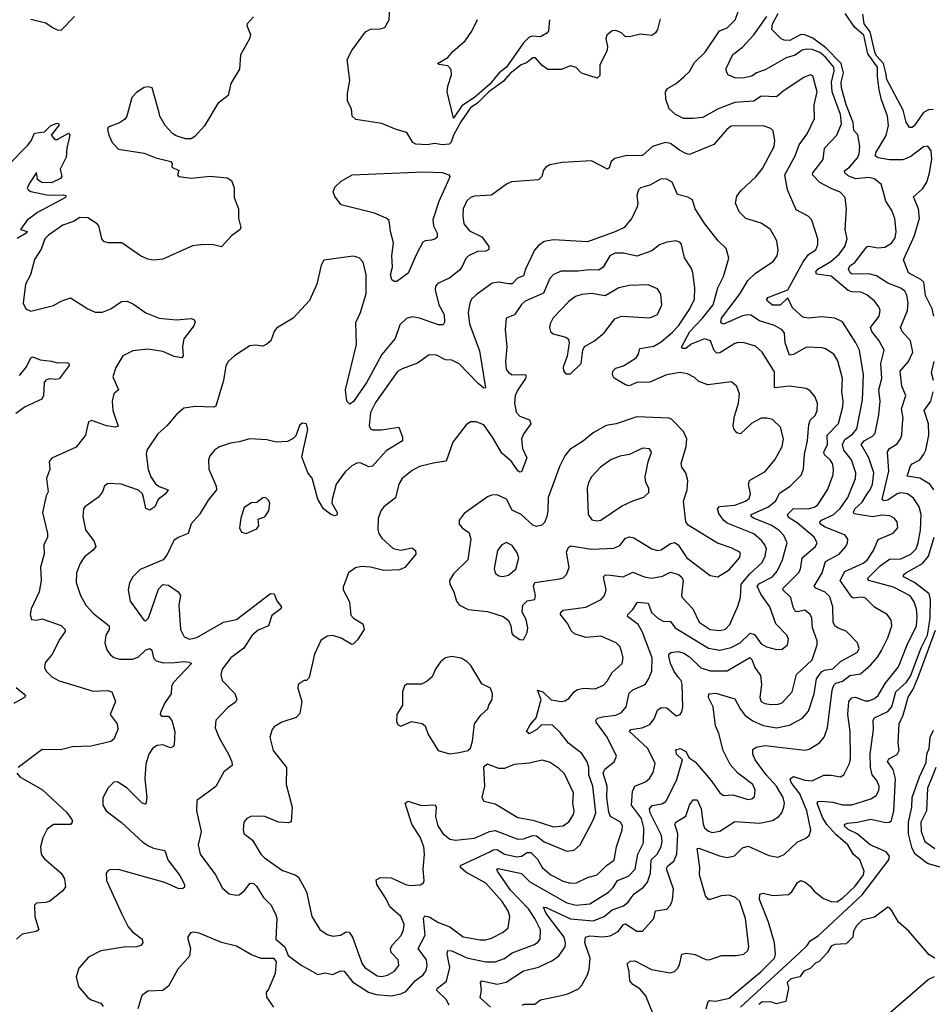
# Model space of a CAD drawing. Extents: x 1550320 to 1685906, y 509093 to 640511.
# Tile 336 of 532: x 1632416 to 1637251, y 574390 to 579606. Entities that reach past the tile are written whole.
import ezdxf

# ---------------------------------------------------------------- set-up
doc = ezdxf.new("R2010")
doc.units = 0

msp = doc.modelspace()

# ---------------------------------------------------------------- linework, layer by layer
at = {"layer": '0CON20XD'}
for points in [[(1633655, 579621.2), (1633621.4, 579585), (1633620, 579575), (1633638.3, 579528.3), (1633634, 579505), (1633585, 579420), (1633581.2, 579345), (1633535, 579267.5), (1633520, 579205), (1633465, 579162), (1633395, 579043.8), (1633343.2, 578986.8), (1633324.2, 578975.8), (1633295, 578975.8), (1633245, 578990.8), (1633225, 579004), (1633186.6, 579046.6), (1633158.9, 579095), (1633155, 579112.5), (1633117.5, 579245), (1633095, 579251.4), (1633075, 579246.5), (1633035, 579220), (1633010, 579195), (1632983.9, 579096.1), (1632971.7, 579078.3), (1632945, 579060), (1632885, 579037.5), (1632881.2, 579025), (1632888.8, 578995), (1632906, 578955), (1632939.7, 578919.7), (1633075, 578900), (1633137.5, 578875), (1633216.7, 578855), (1633223.3, 578845), (1633222.5, 578825), (1633258.3, 578808.3), (1633252.5, 578785), (1633260, 578775), (1633325, 578767.5), (1633425, 578776.9), (1633515, 578768), (1633537.5, 578755), (1633552.5, 578715), (1633552.5, 578665), (1633575.8, 578605), (1633574.4, 578555), (1633587.8, 578505), (1633583.3, 578495), (1633538.1, 578461.9), (1633485, 578403.8), (1633436.2, 578416.2), (1633375, 578413.8), (1633330.9, 578409.1), (1633175, 578338), (1633125, 578332), (1633095, 578338), (1633055.8, 578355.8), (1632956.7, 578425), (1632885, 578424.3), (1632861, 578431), (1632850.8, 578445), (1632835, 578513.8), (1632825.6, 578525.6), (1632776.4, 578556.4), (1632735, 578558), (1632701.9, 578538.1), (1632645, 578517.1), (1632568.6, 578465), (1632549.4, 578445), (1632529.3, 578390.7), (1632495, 578336.7), (1632473.3, 578255), (1632446.9, 578205), (1632434.2, 578105), (1632448.8, 578075), (1632475, 578062.5), (1632595, 578091.4), (1632635, 578115.7), (1632685, 578132), (1632776.7, 578075), (1632815, 578056), (1632855, 578057.5), (1632898.8, 578075), (1632955, 578114), (1632985, 578115.8), (1633019.7, 578099.7), (1633085, 578052.5), (1633155, 578024.3), (1633245, 578017.1), (1633325, 578022.5), (1633337.9, 578017.9), (1633345.7, 578005), (1633338.6, 577985), (1633286.4, 577915), (1633279.1, 577875), (1633282, 577825), (1633275.6, 577814.4), (1633235, 577821.5), (1633175, 577849.2), (1633095, 577860.4), (1633015, 577852.5), (1632962.5, 577825), (1632925.5, 577764.5), (1632909.2, 577715), (1632940, 577645), (1632915.6, 577624.4), (1632905.7, 577585), (1632909.4, 577535), (1632937.8, 577452.2), (1632923.1, 577446.9), (1632875, 577454.6), (1632797.3, 577482.7), (1632781.2, 577475), (1632772.9, 577445), (1632764.3, 577405), (1632715, 577342.5), (1632586.4, 577283.6), (1632572.5, 577265), (1632576.2, 577225), (1632558.8, 577175), (1632566.7, 577105), (1632555.7, 577084.3), (1632535.9, 576995), (1632563.5, 576885), (1632563.1, 576865), (1632544.3, 576825), (1632545.6, 576775), (1632525.5, 576705), (1632529.5, 576635), (1632519.5, 576575), (1632476.2, 576485), (1632471.2, 576455), (1632478.8, 576428.8), (1632504.2, 576424.2), (1632535, 576432), (1632635, 576396.5), (1632657.5, 576375), (1632657.1, 576365), (1632628.9, 576325), (1632588, 576245), (1632551.7, 576198.3), (1632546.7, 576175), (1632556.7, 576155), (1632586.7, 576125), (1632625, 576104.4), (1632695, 576081.9)], [(1632475, 579610), (1632555, 579590), (1632590, 579565), (1632615, 579553.1), (1632635, 579551.2), (1632706.4, 579623.6)], [(1635809.4, 579610.6), (1635795.5, 579555), (1635785, 579537.5), (1635765, 579522.5), (1635705, 579530), (1635653.2, 579516.8), (1635625, 579516.2), (1635605, 579536.7), (1635575, 579550), (1635555, 579547.5), (1635526.2, 579523.8), (1635522, 579505), (1635530.8, 579465), (1635529.2, 579445), (1635489.2, 579365), (1635489.3, 579310.7), (1635475, 579296), (1635392.3, 579322.3), (1635365, 579352.5), (1635335, 579362.5), (1635285, 579342.5), (1635215, 579343.3), (1635185, 579363.8), (1635148.8, 579405), (1635135, 579404.4), (1635101.4, 579378.6), (1635073.5, 579366.5), (1635015, 579320.8), (1634979.6, 579280.4), (1634901.5, 579225), (1634843.3, 579166.7), (1634805, 579140.2), (1634752.6, 579065), (1634715.1, 578995), (1634702.8, 578957.2), (1634692.2, 578947.8), (1634655, 578943.2), (1634615, 578951.2), (1634575, 578943.3), (1634515, 578947.6), (1634499.1, 578955), (1634467.9, 579007.9), (1634410, 579025), (1634335, 579057.1), (1634197.7, 579077.7), (1634176.9, 579095), (1634173.1, 579135), (1634152.3, 579175), (1634152.5, 579215), (1634164.6, 579284.6), (1634150.8, 579395), (1634176, 579444), (1634248.3, 579541.7), (1634275, 579556.7), (1634325, 579557.5), (1634350, 579565), (1634373.3, 579605), (1634376.4, 579663.6)], [(1634910, 574375), (1634855.5, 574425), (1634863.1, 574465), (1634857.9, 574505), (1634864.3, 574515), (1634945, 574496.5), (1634993.1, 574506.9), (1635085, 574567.5), (1635164.1, 574585.9), (1635238.5, 574621.5), (1635273, 574647), (1635305.3, 574695), (1635308.2, 574715), (1635300.5, 574745), (1635205, 574871.3), (1635191.4, 574905), (1635205, 574903.6), (1635335, 574842.7), (1635455, 574832), (1635512.7, 574855), (1635555, 574890.5), (1635615, 574911.6), (1635639.6, 574930.4), (1635655, 574953.3), (1635671.2, 574975), (1635720.3, 575009.7), (1635742.3, 575037.7), (1635758.5, 575085), (1635760.9, 575155), (1635794.2, 575185.8), (1635814.8, 575225), (1635819.4, 575255), (1635815.7, 575285), (1635755.8, 575405), (1635753.5, 575425), (1635767.7, 575442.3), (1635818.6, 575451.4), (1635839.1, 575465), (1635895.9, 575575), (1635928, 575685), (1635896.7, 575715), (1635891.7, 575738.3), (1635915, 575744.4), (1635945, 575729.5), (1635963.3, 575695), (1635995.1, 575675.1), (1636077.7, 575577.7), (1636125, 575510), (1636145, 575496.9), (1636195, 575500), (1636275, 575475.4), (1636295, 575479.1), (1636308.4, 575491.6), (1636313.2, 575525), (1636299.5, 575555), (1636220.8, 575615), (1636179.8, 575659.8), (1636142.9, 575735), (1636120.6, 575825), (1636102.1, 575865), (1636089.4, 575965), (1636066.2, 576015), (1636067.5, 576035), (1636105, 576037.5), (1636205, 576009.1), (1636233.3, 575955), (1636260.1, 575920.1), (1636301.2, 575891.2), (1636355, 575867), (1636425, 575854.2), (1636495, 575868.8), (1636564.4, 575905), (1636595, 575943.1), (1636625.7, 576035), (1636638.2, 576115), (1636665, 576151.2), (1636679.3, 576160.7), (1636725, 576166.7), (1636765, 576205.3), (1636855.5, 576255), (1636863.5, 576275), (1636855.4, 576305.4), (1636815, 576347.1), (1636795, 576366.7), (1636751.8, 576381.8), (1636734.6, 576395), (1636725.3, 576415), (1636724.7, 576495), (1636708, 576548), (1636683, 576573), (1636633.3, 576595), (1636626.2, 576605), (1636667.6, 576675), (1636685.3, 576735), (1636758.2, 576775), (1636793.1, 576815), (1636801.9, 576835), (1636802.9, 576855), (1636790, 576875), (1636679.6, 576919.6), (1636656.4, 576935), (1636654.5, 576945), (1636663.8, 576955), (1636726.2, 576983.8), (1636763.8, 577016.2), (1636804.5, 577075.5), (1636843.5, 577175), (1636846.3, 577205), (1636823.9, 577275), (1636783.3, 577325), (1636776.3, 577355), (1636787.3, 577382.7), (1636829.1, 577410.9), (1636851.2, 577438.8), (1636882, 577592), (1636887.4, 577725), (1636864.7, 577855), (1636846.6, 577895), (1636775.3, 578005.3), (1636735, 578025.5), (1636665, 578032), (1636594.3, 578025.7), (1636565, 578030), (1636510.7, 578080.7), (1636485, 578132.5), (1636445, 578094.3), (1636405, 578094.7), (1636377.8, 578115), (1636374.4, 578125), (1636379.2, 578135), (1636485, 578176), (1636566.6, 578323.4), (1636595, 578362.5), (1636635, 578387.5), (1636645.6, 578415), (1636644.3, 578445.7), (1636612.9, 578545), (1636594.2, 578565), (1636529.9, 578599.9), (1636484.8, 578704.8), (1636470.5, 578785), (1636525.2, 578884.8), (1636545, 578942.9), (1636588.3, 579001.7), (1636626.8, 579083.2), (1636625.2, 579155), (1636641.4, 579225), (1636618.9, 579308.9), (1636605, 579314.2), (1636570.6, 579299.4), (1636461.5, 579228.5), (1636425, 579197.5), (1636345, 579201.1), (1636305, 579175.4), (1636205, 579167.8), (1636116, 579134), (1636035, 579088.9), (1635985, 579082.2), (1635933.4, 579083.4), (1635890, 579105), (1635857.1, 579135), (1635838.8, 579185), (1635838, 579225), (1635847.6, 579242.4), (1635895, 579267.8), (1635935, 579303.3), (1635965, 579331.1), (1635991, 579379), (1636048.5, 579435), (1636122.9, 579547.1), (1636165, 579562.9), (1636206.9, 579605), (1636222.1, 579647.9)], [(1635078.8, 574385), (1635089.5, 574390.5), (1635145, 574390.4), (1635175, 574412.9), (1635277.5, 574435), (1635320, 574445), (1635377.4, 574472.6), (1635395, 574491.2), (1635423.5, 574546.5), (1635433.5, 574576.5), (1635438.6, 574635), (1635410.9, 574715), (1635414, 574746), (1635437.2, 574752.8), (1635505, 574746.7), (1635545, 574752.4), (1635586.4, 574775), (1635615, 574813.5), (1635625, 574815.9), (1635685, 574776.7), (1635715, 574777.5), (1635775.6, 574845), (1635784.7, 574885.3), (1635845, 574894.4), (1635865, 574914.3), (1635875, 574942.5), (1635879.8, 574999.8), (1635842.6, 575107.4), (1635847.5, 575122.5), (1635882.1, 575147.9), (1635897.2, 575185), (1635903.5, 575293.5), (1635887.3, 575345), (1635893.1, 575355), (1635945, 575387.3), (1635964.4, 575445.6), (1635985, 575473.1), (1636005, 575474), (1636025.9, 575425.9), (1636036.8, 575345), (1636044.6, 575325), (1636065, 575306.4), (1636085, 575299.6), (1636125, 575306.4), (1636205, 575359.2), (1636335, 575349.3), (1636405, 575363.8), (1636438.6, 575385), (1636454.4, 575405), (1636465.4, 575434.6), (1636467.5, 575455), (1636460.7, 575485), (1636425.3, 575545), (1636371.1, 575605), (1636312.5, 575685), (1636300, 575715), (1636300.6, 575739.4), (1636318.3, 575751.7), (1636365, 575760.3), (1636575, 575735.5), (1636598.1, 575741.9), (1636654.2, 575775), (1636678.2, 575805), (1636695.9, 575854.1), (1636721.4, 576055), (1636729.3, 576080.7), (1636739.5, 576090.5), (1636775, 576102.4), (1636815, 576131.9), (1636870.1, 576139.9), (1636925, 576187.7), (1636961.1, 576228.9), (1636982.8, 576265), (1637015, 576330.8), (1637036.2, 576395), (1637033.3, 576425), (1637012.5, 576455), (1636944.6, 576494.6), (1636895, 576542.7), (1636875, 576546.7), (1636835, 576542.1), (1636825, 576546.7), (1636763.5, 576635), (1636787.3, 576682.7), (1636885, 576726.7), (1636906.2, 576743.8), (1636939.5, 576795), (1636965, 576851.8), (1637043.8, 576886.2), (1637068.6, 576915), (1637065, 576946), (1637049.2, 576965), (1637027.1, 576977.1), (1636985, 576981.2), (1636935, 576973.4), (1636837.6, 576987.6), (1636833.1, 576995), (1636840.4, 577015), (1636879.7, 577050.3), (1636906.1, 577093.9), (1636922.6, 577115), (1636934.8, 577145), (1636941, 577205), (1636914.5, 577284.5), (1636874.7, 577355), (1636890.6, 577375), (1636935, 577400.3), (1636948.7, 577415), (1636967.6, 577512.4), (1636975.3, 577585), (1636967.8, 577645), (1636983.3, 577705), (1636979, 577785), (1636996.5, 577855), (1636969.3, 577905), (1636930.3, 577955), (1636924.6, 577975), (1636969.1, 578035), (1636975.6, 578065), (1636968.1, 578085), (1636944.5, 578115), (1636905, 578148.8), (1636872.9, 578162.9), (1636825, 578164.7), (1636805, 578171.6), (1636715, 578247.6), (1636637.9, 578257.9), (1636635, 578270), (1636645, 578284.4), (1636714.3, 578325.7), (1636758.4, 578365), (1636788.2, 578405), (1636800.4, 578445), (1636790.4, 578495), (1636796.7, 578605), (1636789.5, 578665), (1636763, 578693), (1636715, 578711.2), (1636655, 578744.3), (1636616.2, 578785), (1636617.4, 578795), (1636672.3, 578865), (1636679.3, 578925), (1636745.4, 578995), (1636769.3, 579055), (1636765.5, 579104.5), (1636720.4, 579225), (1636716.8, 579275), (1636731, 579335), (1636728.8, 579355), (1636685, 579407), (1636655, 579432.5), (1636615, 579448.5), (1636585, 579450.8), (1636562.5, 579445), (1636525, 579419.2), (1636477.1, 579405), (1636365, 579340), (1636320, 579325), (1636295, 579306.4), (1636245, 579297.3), (1636205, 579298.6), (1636168.8, 579315), (1636160, 579330), (1636158.6, 579348.6), (1636195, 579422.1), (1636245, 579461.7), (1636305, 579526.1), (1636375, 579624.2)], [(1636580.7, 575270.7), (1636598.1, 575285), (1636606.9, 575313.1), (1636586.9, 575415), (1636549.8, 575505), (1636504.1, 575565), (1636497.9, 575585), (1636515, 575596.6), (1636575, 575577.7), (1636615, 575574.1), (1636676.9, 575603.1), (1636714.6, 575604.6), (1636765, 575594.4), (1636782, 575605), (1636811.8, 575665), (1636817.1, 575692.9), (1636816.9, 575835), (1636803.1, 575925), (1636808.4, 575995), (1636825, 576013.2), (1636843.5, 576016.5), (1636895, 575996.9), (1636915, 575997.5), (1636945, 576010.3), (1636965, 576026.6), (1637000.9, 576089.1), (1637072.3, 576177.7), (1637118.8, 576295), (1637167, 576395), (1637171.7, 576445), (1637167.5, 576485), (1637155, 576522.5), (1637133.5, 576553.5), (1637045, 576599.3), (1636914.4, 576634.4), (1636907.3, 576645), (1636975, 576712.9), (1637025, 576747.8), (1637085, 576749.8), (1637137.7, 576775), (1637165, 576803.1), (1637176.9, 576835), (1637188.3, 576901.7), (1637192.1, 576985), (1637180.9, 577025), (1637151.8, 577071.8), (1637120, 577095), (1637085, 577100.4), (1637065, 577094.2), (1637015, 577061.4), (1636995, 577056.8), (1636984.8, 577065), (1637020.2, 577215), (1637013.3, 577316.7), (1637024.6, 577335.4), (1637065, 577359.1), (1637082.3, 577385), (1637089.3, 577405), (1637093, 577467), (1637096.5, 577495), (1637088.3, 577545), (1637110.8, 577615), (1637090.4, 577665), (1637081.3, 577745), (1637125.9, 577795), (1637147.5, 577845), (1637135.2, 577905.2), (1637091.2, 577955), (1637082.3, 577975), (1637120.5, 578065), (1637124.2, 578105.8), (1637116.9, 578146.9), (1637105, 578167.3), (1637085, 578183.9), (1637015, 578210.3), (1636955, 578249.8), (1636915, 578259.6), (1636827.5, 578257.5), (1636815.5, 578265), (1636806.4, 578285), (1636815, 578303.1), (1636840.1, 578319.9), (1636905, 578402.2), (1636915, 578406.5), (1636965, 578397.3), (1636999.6, 578400.4), (1637035, 578422.7), (1637055, 578450.8), (1637060.4, 578485), (1637052.7, 578552.7), (1637036.5, 578595), (1637005.4, 578645), (1636994.5, 578685), (1636980, 578735), (1636943.4, 578763.4), (1636915, 578770.3), (1636845, 578763.9), (1636805, 578779.8), (1636787.1, 578795), (1636786.9, 578805), (1636815, 578826.5), (1636854.5, 578875), (1636863.1, 578895), (1636867.5, 578935), (1636856.4, 578996.4), (1636835, 579020), (1636832.6, 579062.6), (1636795, 579155.6), (1636770.4, 579245), (1636768.1, 579275), (1636780, 579325), (1636768.8, 579375), (1636687.9, 579457.9), (1636618.1, 579508.1), (1636575, 579525.8), (1636555, 579527.2), (1636496.3, 579496.3), (1636467.2, 579497.2), (1636450, 579505), (1636400.8, 579555), (1636403.7, 579585), (1636435, 579638.8)], [(1637221.8, 578745), (1637236.8, 578795), (1637248, 578868), (1637245, 578912.5), (1637227, 578937), (1637205, 578932.9), (1637138.3, 578881.7), (1637095.8, 578864.2), (1637025, 578864.2), (1636964, 578875), (1636948.9, 578885), (1636953.1, 578905), (1637007.4, 578992.6), (1637020, 579045), (1637014.6, 579095), (1636982.5, 579182.5), (1636970, 579235), (1636960.2, 579305), (1636961.2, 579355), (1636909.6, 579425), (1636888.1, 579525), (1636841.5, 579565), (1636788.8, 579638.8)], [(1637255, 579129.6), (1637235, 579129.8), (1637205.4, 579115), (1637155, 579044.5), (1637145, 579034.6), (1637131.2, 579035), (1637113.6, 579063.6), (1637096.8, 579126.8), (1637009.8, 579289.8), (1637004.3, 579324.3), (1636991.9, 579375), (1636956.4, 579415), (1636946.2, 579435), (1636921.7, 579541.7), (1636890.6, 579585), (1636882.6, 579635)], [(1635223.6, 579606.4), (1635217.1, 579545), (1635208.6, 579535), (1635175, 579515.9), (1635130.4, 579519.6), (1635115, 579513.8), (1635085, 579483.6), (1634995, 579355.2), (1634955.5, 579325), (1634906.9, 579265), (1634825.1, 579195), (1634759.2, 579150.8), (1634715, 579083.9), (1634680.9, 579225), (1634684.1, 579255), (1634704.6, 579315), (1634702.4, 579342.4), (1634685, 579361.9), (1634638.3, 579368.3), (1634630, 579375), (1634685, 579406.5), (1634711.5, 579438.5), (1634776.4, 579495), (1634811.2, 579545), (1634842.2, 579607.8)], [(1632355, 578836.5), (1632459.2, 578940.8), (1632477.1, 578965), (1632494.1, 579005.9), (1632547.4, 579012.6), (1632580.6, 579045), (1632615, 579058.9), (1632623.8, 579055), (1632622.5, 579045), (1632582.5, 578995), (1632602, 578972), (1632615, 578972), (1632675, 579006), (1632682, 578995), (1632665.4, 578925), (1632661.3, 578878.7), (1632630, 578815), (1632638.8, 578775), (1632632, 578765), (1632585, 578741.4), (1632533.1, 578743.1), (1632510.2, 578760.2), (1632505, 578797.5), (1632471.9, 578745), (1632456.2, 578715), (1632460, 578705), (1632475, 578696.2), (1632567.2, 578677.2), (1632647.9, 578677.9), (1632660, 578675), (1632659.2, 578665), (1632510.6, 578585), (1632455.8, 578545), (1632420, 578495), (1632456.2, 578485), (1632450.8, 578475), (1632402.4, 578447.6)], [(1634692.1, 574385), (1634675.4, 574415), (1634624.5, 574465), (1634628.9, 574475), (1634676.9, 574513.1), (1634695.3, 574584.7), (1634681.2, 574655), (1634685, 574675.7), (1634705, 574672.5), (1634785, 574635.7), (1634885, 574614.2), (1634935, 574614.2), (1634985, 574633.4), (1635025, 574661.9), (1635143.2, 574706.8), (1635161.4, 574718.6), (1635172.9, 574735), (1635176.1, 574783.9), (1635145.7, 574845), (1635111.9, 574895), (1635016.9, 574995), (1634947.9, 575095), (1634944.4, 575105), (1634951.2, 575108.8), (1635075, 575082.2), (1635118.7, 575038.7), (1635315, 574928), (1635365, 574914.8), (1635437.2, 574922.8), (1635535, 574983.3), (1635561.2, 575008.8), (1635583.8, 575045), (1635642, 575068), (1635676.2, 575105), (1635691.6, 575185), (1635720.3, 575245), (1635722.2, 575325), (1635709.7, 575375), (1635657.8, 575445), (1635662.5, 575517.5), (1635676, 575545), (1635732.1, 575567.9), (1635753.6, 575586.4), (1635771.7, 575618.3), (1635782.2, 575665), (1635743.8, 575745), (1635646.9, 575835), (1635654.2, 575845.8), (1635713.8, 575855), (1635755, 575871.8), (1635778.1, 575901.9), (1635795, 575948), (1635815, 575963.1), (1635845, 575960), (1635895, 575917.5), (1635915, 575926), (1635925, 575940), (1635930, 575965), (1635925.9, 576085), (1635920.8, 576105), (1635905, 576122.3), (1635883.4, 576153.4), (1635865, 576195.8), (1635855.4, 576235), (1635855.7, 576245), (1635865.5, 576254.5), (1635905, 576258.8), (1635935, 576249.6), (1635965, 576230.4), (1636025, 576172.7), (1636075, 576156.6), (1636165, 576156.9), (1636285, 576227.1), (1636295, 576217.5), (1636310.8, 576175), (1636341.7, 576131.7), (1636346.1, 576083.9), (1636336.7, 576015), (1636344.2, 575995), (1636363.2, 575983.2), (1636395, 575977.9), (1636435, 575979.2), (1636455, 575987.1), (1636508.5, 576045), (1636532.1, 576137.9), (1636615.3, 576215), (1636641.5, 576295), (1636640.8, 576315), (1636617.2, 576385), (1636613.8, 576435), (1636604.7, 576454.7), (1636575, 576477.8), (1636535, 576469.6), (1636525, 576472.7), (1636514.8, 576494.8), (1636500.9, 576545), (1636459.6, 576585), (1636461.1, 576595), (1636541.6, 576675), (1636552.5, 576695), (1636562.4, 576755), (1636631.8, 576815), (1636640.4, 576835), (1636624.6, 576865), (1636535, 576940.9), (1636489.2, 576969.2), (1636483.3, 576985), (1636515, 577016.7), (1636595, 577015.3), (1636625, 577022.9), (1636643.5, 577035), (1636695.4, 577115), (1636725.3, 577194.7), (1636728.6, 577225), (1636721.8, 577255), (1636710.4, 577275), (1636680.2, 577300.2), (1636675.9, 577315), (1636695.2, 577355), (1636694.5, 577405.5), (1636753.4, 577466.6), (1636777.1, 577555), (1636779.7, 577585), (1636772.4, 577635), (1636775.8, 577705.8), (1636751.4, 577798.6), (1636730, 577835), (1636685, 577862.7), (1636667.1, 577867.1), (1636585, 577871.3), (1636515, 577833.2), (1636495, 577829.2), (1636471.2, 577895), (1636468.6, 577945), (1636455, 577963.8), (1636415, 577987.1), (1636335, 578011.6), (1636290.6, 578040.6), (1636273.5, 578043.5), (1636245, 578036.7), (1636145, 577993.9), (1636130.9, 578000.9), (1636134.1, 578025), (1636233.7, 578155), (1636274.6, 578225), (1636315, 578263.6), (1636407.5, 578325), (1636429.2, 578355), (1636434.3, 578385), (1636426.7, 578435), (1636394.3, 578495), (1636345, 578528.2), (1636263.3, 578553.3), (1636227.8, 578587.8), (1636208.6, 578635), (1636215, 578671.4), (1636238.5, 578701.5), (1636316.2, 578773.8), (1636351.4, 578818.6), (1636413.1, 578935), (1636417.2, 578967.2), (1636407.8, 579017.8), (1636395, 579029.2), (1636355, 579044.4), (1636185, 579041.5), (1636162.2, 579025), (1636093.1, 578945), (1635965, 578892.5), (1635945, 578896.7), (1635912.5, 578915), (1635865, 578951.1), (1635835.4, 578955.4), (1635768.5, 578935), (1635715, 578886.4), (1635625, 578885.9), (1635569.8, 578870.2), (1635550.4, 578855), (1635538.9, 578821.1), (1635530, 578815), (1635445, 578858.4), (1635290.3, 578849.7), (1635225, 578838), (1635204.2, 578825.8), (1635190.9, 578809.1), (1635182.9, 578775), (1635165, 578758.6), (1635022.3, 578747.7), (1634995.2, 578734.8), (1634915, 578677.3), (1634825, 578670.6), (1634805, 578664.3), (1634785, 578647.5), (1634765.6, 578605), (1634763.2, 578566.8), (1634769.4, 578525), (1634798.6, 578488.6), (1634865.2, 578455.2), (1634901.1, 578405), (1634901.7, 578388.3), (1634885, 578380.4), (1634841.7, 578378.3), (1634794.7, 578355.3), (1634779.2, 578340.8), (1634759.1, 578295), (1634745, 578277.8), (1634695, 578238.9), (1634631.1, 578208.9), (1634619.2, 578195), (1634616.9, 578175), (1634637.5, 578095), (1634665.5, 578044.5), (1634666.4, 578003.6), (1634659.5, 577990.5), (1634635, 577989.1), (1634535, 578025.3), (1634495, 578032.3), (1634465, 578023.6), (1634430.8, 577989.1), (1634405, 577918.1), (1634335, 577832.3), (1634255, 577686.2), (1634185, 577583.1), (1634165, 577569.2), (1634150, 577585), (1634142.7, 577645), (1634200, 577885), (1634197.8, 578002.2), (1634221.1, 578055), (1634251.8, 578155), (1634251.9, 578255), (1634235, 578322.5), (1634215, 578344), (1634182.7, 578352.7), (1634027.7, 578332.3), (1634013.5, 578305), (1633990, 578205), (1633952.1, 578117.9), (1633865, 578025.8), (1633777.3, 577972.7), (1633764, 577955), (1633745.8, 577905), (1633725, 577888), (1633705, 577876), (1633665, 577882), (1633635, 577878), (1633553.8, 577826.2), (1633522.6, 577797.4), (1633508.3, 577771.7), (1633495.4, 577695), (1633455, 577558), (1633445, 577553.3), (1633345, 577557.5), (1633285, 577548.6), (1633246, 577515), (1633196.2, 577453.8), (1633147.5, 577412.5), (1633090.4, 577325), (1633086.4, 577305), (1633096.6, 577223.4), (1633110, 577185), (1633135, 577146.9), (1633155, 577132.5), (1633202, 577115), (1633188.6, 577095), (1633150, 577065), (1633132.5, 577025), (1633105, 577007.1), (1633085, 577016.2), (1633072.8, 577067.2), (1633066.2, 577095), (1633045, 577114.5), (1632954.2, 577145.8), (1632885, 577148.8), (1632865, 577136.7), (1632854, 577105), (1632833.2, 577076.8), (1632761.9, 577025), (1632754.6, 577015), (1632750, 576975), (1632764.1, 576904.1), (1632811.2, 576841.2), (1632818.5, 576815), (1632805, 576796.7), (1632759.8, 576760.2), (1632736.5, 576725), (1632717.5, 576675), (1632714.6, 576624.6), (1632737.5, 576555), (1632766.7, 576505), (1632809.2, 576459.2), (1632890.4, 576395), (1632889.2, 576375), (1632873.2, 576345), (1632867.7, 576305), (1632877.1, 576267.1), (1632895, 576242.5), (1632915, 576227.3), (1632945, 576217.9), (1633015, 576219.2), (1633045, 576230.3), (1633085, 576268), (1633105, 576275.3), (1633115.4, 576265.4), (1633124.5, 576225), (1633139.7, 576209.7), (1633178.7, 576198.7), (1633238.4, 576201.6), (1633285, 576206.3), (1633313.1, 576203.1), (1633325.7, 576195), (1633230, 576095), (1633220.8, 576075), (1633218.8, 576035), (1633185, 575987.5), (1633162.5, 575935), (1633160, 575925), (1633167, 575917), (1633205, 575916.2), (1633222.6, 575892.6), (1633238.6, 575835), (1633234.2, 575765), (1633231.2, 575755), (1633215, 575749.4), (1633175, 575764.4), (1633145, 575760.5), (1633120, 575745), (1633100, 575715), (1633085, 575662.5), (1633078.2, 575585), (1633090, 575485), (1633085, 575450), (1633065, 575455.7), (1632985, 575534.3), (1632935, 575568), (1632915, 575566.2), (1632885, 575536.7), (1632856.4, 575483.6), (1632856, 575445), (1632873.8, 575415), (1632955, 575353.1), (1633068.2, 575248.2), (1633099, 575229), (1633125, 575217.7), (1633185.5, 575205.5), (1633201.5, 575155), (1633265, 575072.5), (1633290, 575025), (1633290, 575010), (1633278.1, 575001.9), (1633255, 575003.6), (1633185, 575035.5), (1632945, 575101.9), (1632896, 575104), (1632882.3, 575097.7), (1632873.8, 575085), (1632875.8, 575045), (1632956.6, 574866.6), (1632991.1, 574801.1), (1633014.2, 574774.2), (1633064.3, 574735), (1633068.1, 574715), (1633058.5, 574701.5), (1633036.2, 574693.8), (1632968, 574692), (1632845, 574672.5), (1632780.3, 574639.7), (1632728.8, 574581.2), (1632715.8, 574535), (1632726.9, 574485), (1632776.2, 574426.2), (1632795, 574413.5), (1632845, 574396.7), (1632857.8, 574377.8)], [(1634399.5, 578219.5), (1634387.9, 578227.9), (1634380, 578255), (1634391.4, 578295), (1634387.5, 578355), (1634396.5, 578425), (1634380, 578485), (1634372.7, 578542.7), (1634357.5, 578555), (1634295, 578580.5), (1634120, 578625), (1634085, 578670), (1634077.5, 578695), (1634085, 578720), (1634119.5, 578750.5), (1634177.5, 578785), (1634555, 578800.9), (1634655, 578796), (1634690, 578785), (1634695.6, 578775), (1634692.1, 578765), (1634636.6, 578643.4), (1634605.4, 578545.4), (1634608, 578515), (1634627.5, 578475), (1634627.1, 578455), (1634615, 578443.1), (1634597.5, 578437.5), (1634565, 578435.4), (1634552, 578428), (1634517.8, 578365), (1634475, 578263.3), (1634415, 578220), (1634399.5, 578219.5)], [(1634385, 574434.7), (1634435, 574445.4), (1634461.6, 574458.4), (1634513.2, 574516.8), (1634553.4, 574546.6), (1634570.3, 574569.7), (1634575.3, 574595), (1634570.5, 574625), (1634526.7, 574685), (1634563.5, 574756.5), (1634555.9, 574844.1), (1634562.1, 574857.9), (1634585, 574853.6), (1634635, 574822.7), (1634695, 574800.6), (1634765, 574748.2), (1634855, 574732.1), (1634885, 574732.1), (1634915, 574740.9), (1634978, 574772), (1635004.4, 574795), (1635013.5, 574855), (1635003.8, 574885), (1634972.9, 574935), (1634885, 575031.8), (1634779.1, 575089.1), (1634751.2, 575115), (1634751.2, 575125), (1634911.2, 575198.8), (1634925, 575207.5), (1634945, 575209.2), (1634985, 575184.7), (1635050.3, 575170.3), (1635075, 575174.8), (1635105, 575193.5), (1635123.6, 575193.6), (1635159, 575159), (1635183.9, 575115), (1635229.6, 575075), (1635295, 575042.8), (1635335, 575031.8), (1635365.9, 575034.1), (1635425, 575061.6), (1635475.7, 575075), (1635524.2, 575125.8), (1635566.2, 575153.8), (1635578.5, 575225), (1635608.5, 575315), (1635610, 575335), (1635599.5, 575355), (1635547.1, 575385), (1635537.3, 575407.3), (1635527, 575485), (1635528.6, 575545), (1635507.6, 575615), (1635516.8, 575635), (1635566.5, 575675), (1635578.2, 575705), (1635529.3, 575805), (1635470, 575885), (1635468.8, 575895), (1635479.2, 575905), (1635503, 575913), (1635575, 575921.6), (1635604.2, 575935.8), (1635628.9, 575965), (1635645, 576037.8), (1635665, 576055.4), (1635729.4, 576085), (1635748.3, 576111.7), (1635764.5, 576155), (1635767.1, 576225), (1635713.5, 576365), (1635692.7, 576402.7), (1635636, 576445), (1635638, 576455), (1635665, 576481.9), (1635689.7, 576520.3), (1635745, 576515.6), (1635763.3, 576465), (1635796.9, 576435), (1635825, 576420.5), (1635865, 576417.9), (1635888.9, 576385), (1636065, 576276.4), (1636125, 576266.4), (1636185, 576279.5), (1636232.5, 576305), (1636286.2, 576356.2), (1636308.6, 576348.6), (1636345, 576300), (1636373, 576283), (1636425, 576269.6), (1636455, 576271.8), (1636484.4, 576295), (1636490, 576325), (1636480, 576345), (1636422.3, 576405), (1636390.4, 576495), (1636342.2, 576562.2), (1636323.8, 576605), (1636335, 576618.9), (1636403.9, 576655), (1636429.7, 576685), (1636457.9, 576745), (1636482.8, 576835), (1636465, 576874.4), (1636440.5, 576900.5), (1636397.6, 576927.6), (1636303.6, 576965), (1636290.8, 576975), (1636291.5, 576985), (1636383.2, 577025), (1636422, 577058), (1636441.5, 577098.5), (1636498.9, 577135), (1636555.9, 577194.1), (1636568.2, 577225), (1636573.7, 577305), (1636589.5, 577375), (1636597.6, 577462.4), (1636605, 577484.4), (1636630.6, 577509.4), (1636641.5, 577535), (1636643.6, 577575), (1636629.5, 577609.5), (1636605, 577640), (1636583, 577653), (1636494.4, 577664.4), (1636415.7, 577655.7), (1636415, 577740), (1636350, 577845), (1636315, 577876.4), (1636255, 577894.5), (1636224.6, 577895.4), (1636205, 577890), (1636125, 577841.8), (1636109.1, 577839.1), (1636095, 577853.3), (1636075.2, 577905.2), (1636045, 577916.1), (1635973.4, 577886.6), (1635945, 577864.8), (1635926.2, 577865), (1635921.7, 577871.7), (1635966.7, 577955), (1636033.9, 578025), (1636089.5, 578095), (1636114.2, 578185), (1636144.6, 578245), (1636172.8, 578342.8), (1636158.8, 578395), (1636117.5, 578435), (1636046.8, 578525), (1635994.4, 578605), (1635981.2, 578651.2), (1635955.7, 578665.7), (1635900.5, 578680.5), (1635872.5, 578745), (1635845, 578762.2), (1635815, 578762.5), (1635755, 578729.4), (1635704.7, 578715.3), (1635694.5, 578705.5), (1635685.8, 578675), (1635690.9, 578635), (1635687.1, 578615), (1635659.4, 578555), (1635618.1, 578505), (1635575, 578483.5), (1635425, 578430.3), (1635245, 578439.4), (1635195, 578431.4), (1635165, 578410.8), (1635143.1, 578385), (1635095.4, 578285), (1635085, 578248.9), (1635053.7, 578236.3), (1635025, 578206.9), (1635005, 578207.2), (1634955, 578216.1), (1634920.1, 578209.9), (1634835, 578148.2), (1634810.6, 578125), (1634800.5, 578105), (1634791.8, 578055), (1634799.1, 577995), (1634851.9, 577851.9), (1634884, 577656), (1634875, 577654.4), (1634845, 577678.9), (1634745, 577783.8), (1634705, 577802.5), (1634672.5, 577805), (1634625, 577829.2), (1634585, 577831.2), (1634524, 577786), (1634442.9, 577757.1), (1634418.1, 577741.9), (1634301.9, 577578.1), (1634274.4, 577525), (1634267.8, 577455), (1634275, 577439.2), (1634285, 577433.3), (1634332.9, 577432.9), (1634425, 577448), (1634444.2, 577395), (1634443.8, 577375), (1634357.9, 577322.1), (1634285, 577240.8), (1634265, 577237.1), (1634225, 577256.9), (1634205, 577258.1), (1634175, 577242.5), (1634139.6, 577210.4), (1634093.6, 577146.4), (1634071.1, 577065), (1634070.6, 577045), (1634098.5, 576995), (1634097.6, 576982.4), (1634085, 576978.1), (1634064.2, 576985), (1634026.2, 577015), (1633995.3, 577065.3), (1633965, 577177.5), (1633942.5, 577205), (1633911.2, 577291.2), (1633942.5, 577435), (1633935.6, 577465.6), (1633915, 577469.2), (1633900.3, 577459.7), (1633878.3, 577401.7), (1633865, 577386.7), (1633835, 577372), (1633775, 577367.5), (1633725, 577381.1), (1633635, 577385.6), (1633579.5, 577370.5), (1633533, 577363), (1633475, 577343.3), (1633447.5, 577325), (1633422.5, 577295), (1633415.7, 577274.3), (1633417.5, 577225), (1633456.5, 577135), (1633457.9, 577115), (1633415, 577061.4), (1633367.8, 576985), (1633325, 576935.8), (1633309.2, 576885), (1633255, 576863.1), (1633233.1, 576846.9), (1633195, 576768.8), (1633176.2, 576745), (1633055, 576693.8), (1633016, 576655), (1632997, 576623), (1632990, 576585), (1633000.5, 576525), (1633075, 576423.8), (1633085, 576422), (1633098, 576435), (1633150.6, 576589.4), (1633175, 576614), (1633205, 576610.8), (1633255.8, 576575), (1633267.1, 576555), (1633259.5, 576505), (1633267.9, 576375), (1633287.4, 576337.4), (1633315, 576324.5), (1633355, 576333.6), (1633495, 576414.2), (1633565, 576429.1), (1633745, 576565.8), (1633763.9, 576563.9), (1633777.7, 576527.7), (1633803.3, 576495), (1633798.8, 576485), (1633751.1, 576448.9), (1633733.8, 576395), (1633678.8, 576371.2), (1633646.9, 576345), (1633603.4, 576276.6), (1633535, 576225.6), (1633488.1, 576165), (1633480.8, 576135), (1633488, 576105), (1633556.2, 576036.2), (1633567.1, 576005), (1633560, 575990), (1633517.9, 575962.1), (1633454.4, 575895), (1633452.2, 575855), (1633472.1, 575802.1), (1633522.1, 575715), (1633539.5, 575675), (1633541.4, 575655), (1633497.9, 575622.1), (1633455.4, 575544.6), (1633355, 575470), (1633352.9, 575415), (1633377.7, 575305), (1633362.3, 575235), (1633372.9, 575185), (1633452.9, 575075), (1633491.1, 575005), (1633525, 574975.5), (1633562.3, 574967.7), (1633579.4, 574970.6), (1633607.6, 574992.4), (1633637.7, 575032.3), (1633655, 575030), (1633671.4, 575015), (1633708.1, 574955), (1633747.5, 574915), (1633773, 574863), (1633777.5, 574845), (1633773.3, 574735), (1633820, 574695), (1633838.8, 574648.8), (1633906.9, 574596.9), (1633995, 574547.1), (1634035, 574556.9), (1634075, 574547.5), (1634115, 574567.3), (1634135, 574564.6), (1634179.6, 574509.6), (1634264.4, 574454.4), (1634305, 574441.4), (1634385, 574434.7)], [(1637260, 578035), (1637250.6, 578075), (1637215.2, 578145.2), (1637206.8, 578215), (1637190.7, 578230.7), (1637125.6, 578265), (1637099.2, 578335), (1637157.5, 578462.5), (1637183.5, 578555), (1637178, 578605), (1637152.3, 578667.7), (1637198.9, 578711.1), (1637221.8, 578745)], [(1634335, 574537.2), (1634365, 574543.5), (1634401.5, 574565), (1634424.5, 574595), (1634420.9, 574625), (1634384.6, 574665), (1634380.8, 574685), (1634391.2, 574705), (1634436.8, 574755), (1634448.9, 574785), (1634452.3, 574815), (1634435, 574855.6), (1634376.7, 574906.7), (1634360, 574945), (1634308.5, 575025), (1634305, 575050), (1634328, 575062), (1634385, 575059.2), (1634465, 575022.9), (1634485, 575019.4), (1634537, 575023), (1634555.9, 575034.1), (1634558.8, 575045), (1634554.2, 575105), (1634560.9, 575185), (1634557.1, 575225), (1634538.5, 575275), (1634493.5, 575345), (1634458, 575455), (1634475, 575465.8), (1634545, 575443.3), (1634616.9, 575446.9), (1634621.9, 575435), (1634619.6, 575385), (1634631.1, 575335), (1634658.2, 575295), (1634695.4, 575265.4), (1634725, 575259.1), (1634825, 575270.3), (1634905, 575305.3), (1634935, 575311.1), (1635055, 575264.8), (1635085, 575266.2), (1635135, 575284), (1635155, 575281.6), (1635195, 575251.4), (1635315, 575201.2), (1635353.1, 575206.9), (1635384.7, 575235.3), (1635455.2, 575364.8), (1635468.4, 575405), (1635453.3, 575545), (1635431.7, 575605), (1635430.8, 575645), (1635422.8, 575675), (1635395, 575718.6), (1635323.4, 575773.4), (1635279.6, 575829.6), (1635239.3, 575869.3), (1635180.3, 575869.7), (1635156.2, 575845), (1635115, 575822.9), (1635100.8, 575835), (1635119.8, 575870.2), (1635152.7, 575907.3), (1635178.8, 576005), (1635160, 576055), (1635187.5, 576045), (1635232.1, 576002.1), (1635285, 575993.9), (1635305, 575997.9), (1635325, 576009.5), (1635354.2, 576045.8), (1635372, 576058), (1635405, 576065.4), (1635465, 576061.9), (1635508.8, 576081.2), (1635528.8, 576101.2), (1635555, 576147.5), (1635607.9, 576195), (1635612.5, 576225), (1635605, 576261.2), (1635595.3, 576285.2), (1635575.6, 576305), (1635495, 576340), (1635415, 576333.8), (1635355, 576352.2), (1635337.8, 576367.8), (1635319.5, 576405), (1635281.1, 576455), (1635283.2, 576466.8), (1635295, 576477.8), (1635415, 576493.1), (1635496, 576534), (1635514.6, 576555), (1635522.7, 576585), (1635510, 576655), (1635520, 576665), (1635543.7, 576663.7), (1635612.5, 576655), (1635665, 576680), (1635725.2, 576655.2), (1635765, 576648.4), (1635822.4, 576657.6), (1635865, 576679.3), (1635906.2, 576666.2), (1635922, 576655), (1635931, 576635), (1635923.1, 576555), (1635926.7, 576545), (1635983.1, 576485), (1636015.5, 576415), (1636075, 576375.9), (1636125, 576369.7), (1636155, 576377.3), (1636178.3, 576401.7), (1636221.5, 576498.5), (1636234.7, 576545.3), (1636238.6, 576615), (1636285, 576671.2), (1636349.2, 576730.8), (1636366.3, 576765), (1636372.1, 576802.1), (1636364.1, 576825), (1636347.1, 576847.1), (1636305, 576882.8), (1636165, 576939.1), (1636144.6, 576955), (1636120.1, 576990.1), (1636113.5, 577015), (1636123.3, 577026.7), (1636205, 577033.9), (1636261.1, 577055), (1636280.1, 577069.9), (1636287.5, 577095), (1636277.5, 577145), (1636281.9, 577165), (1636365, 577212.2), (1636416.7, 577275), (1636455, 577346), (1636462.7, 577385), (1636447.8, 577447.8), (1636405, 577488.1), (1636375, 577495.6), (1636345, 577494.4), (1636295, 577468.6), (1636235, 577412), (1636215, 577416.7), (1636199.4, 577439.4), (1636196.6, 577456.6), (1636203.1, 577505), (1636224.5, 577575), (1636230, 577625), (1636215, 577663.8), (1636187, 577687), (1636062.6, 577672.6), (1636015, 577689.4), (1635990.8, 577710.8), (1635955, 577730), (1635915, 577737.5), (1635843.3, 577725), (1635755, 577685.4), (1635686.1, 577683.9), (1635645, 577667.1), (1635625, 577671.4), (1635565, 577708), (1635557.5, 577725), (1635559.2, 577745), (1635575, 577760), (1635615, 577772.9), (1635681.5, 577815), (1635693.8, 577835), (1635700.8, 577865), (1635775, 577877.2), (1635815, 577900), (1635875, 577950.3), (1635907.2, 577985), (1635966.6, 578075), (1635992, 578125), (1635993.9, 578185), (1635982.7, 578265), (1635975, 578288), (1635938.9, 578345), (1635922.5, 578415), (1635915, 578426), (1635895, 578434.2), (1635845, 578427.8), (1635805, 578414.4), (1635765, 578382.5), (1635685, 578354.1), (1635615, 578369.2), (1635571.3, 578368.7), (1635542.5, 578355), (1635507.7, 578295), (1635485, 578279.6), (1635435, 578281.8), (1635374.6, 578274.6), (1635285, 578273.5), (1635245, 578256.9), (1635224.4, 578235), (1635192, 578158), (1635094.7, 578115.3), (1635075, 578096.9), (1635038.1, 578041.9), (1634994.1, 578025.9), (1634987.8, 577965), (1634996.4, 577873.6), (1634990, 577795), (1634993.8, 577755), (1635005, 577736.9), (1635025, 577725.4), (1635095, 577726.9), (1635099.8, 577719.8), (1635096.7, 577705), (1635055.4, 577645), (1635041.8, 577615), (1635037.5, 577575), (1635046.3, 577526.3), (1635065, 577505.6), (1635117.3, 577487.3), (1635124.6, 577465), (1635086.5, 577413.5), (1635074.6, 577385), (1635079.7, 577335), (1635102.5, 577285), (1635075, 577210.8), (1635065, 577208.6), (1635055, 577215.7), (1635020.9, 577265), (1634970.6, 577310.6), (1634920.9, 577395), (1634875, 577460.5), (1634835, 577476.7), (1634805, 577476.2), (1634780.9, 577459.1), (1634711.1, 577368.9), (1634675, 577267.1), (1634615, 577259.2), (1634535, 577238.8), (1634495, 577217.5), (1634442.9, 577175), (1634424.6, 577145.4), (1634407.2, 577072.8), (1634346, 577025), (1634329.2, 577005), (1634315.6, 576964.4), (1634313.5, 576905), (1634318.5, 576885), (1634335, 576859.4), (1634394.6, 576804.6), (1634435, 576796.7), (1634495, 576808), (1634513.3, 576795), (1634514.2, 576775), (1634456.4, 576703.6), (1634428.8, 576691.2), (1634345, 576688.2), (1634275, 576705.4), (1634225, 576710), (1634195, 576702.5), (1634158, 576675), (1634130.3, 576599.7), (1634130, 576585), (1634162.6, 576522.6), (1634171.2, 576451.2), (1634185, 576435.7), (1634233.8, 576405), (1634241.2, 576375), (1634205, 576320), (1634185, 576298.8), (1634175, 576296.2), (1634120, 576330), (1634075, 576343.5), (1634045, 576339.4), (1634012, 576318), (1633978.7, 576245), (1633949.3, 576120.7), (1633935, 576106.2), (1633922.5, 576105), (1633891.2, 576085), (1633890, 576065), (1633910.4, 575995), (1633899.8, 575930.2), (1633881.1, 575908.9), (1633805, 575884.5), (1633765, 575860.8), (1633752.9, 575845), (1633740.6, 575805), (1633758.1, 575735), (1633829.5, 575645), (1633827.7, 575555), (1633859.6, 575435), (1633854.2, 575355.8), (1633838.5, 575351.5), (1633787.5, 575355), (1633714.6, 575384.6), (1633643.3, 575386.7), (1633619.2, 575375), (1633602.9, 575355), (1633599.2, 575315), (1633603.8, 575295), (1633649.5, 575259.5), (1633693.8, 575185), (1633713.5, 575165), (1633808.8, 575098.8), (1633875, 575076.5), (1633892.6, 575062.6), (1633935.3, 574985.3), (1633963.8, 574855), (1634006.7, 574786.7), (1634045, 574759.4), (1634075, 574750), (1634115, 574756.4), (1634145, 574773.6), (1634161.8, 574771.8), (1634178.8, 574745), (1634230.7, 574605), (1634245, 574585.5), (1634310.6, 574540.6), (1634335, 574537.2)], [(1635310, 577730), (1635335, 577730.8), (1635390, 577785), (1635400, 577855), (1635409.2, 577875), (1635460.8, 577905), (1635513, 577947), (1635568.6, 578021.4), (1635605, 578035.6), (1635755, 578027.5), (1635795, 578044.4), (1635817.7, 578095), (1635812.6, 578152.6), (1635795, 578180), (1635745, 578201.4), (1635645, 578198.9), (1635590, 578185), (1635517.4, 578142.6), (1635445, 578155.3), (1635395, 578151.1), (1635360.6, 578139.4), (1635325, 578113.5), (1635242.7, 578027.3), (1635225.9, 577995.9), (1635222.5, 577975), (1635227.5, 577955), (1635242.2, 577942.2), (1635310, 577925), (1635324.4, 577914.4), (1635326.7, 577895), (1635315.8, 577824.2), (1635296.2, 577765), (1635296.4, 577746.4), (1635310, 577730)], [(1632415, 577720.5), (1632452.2, 577767.8), (1632474.3, 577815.7), (1632485, 577820.5), (1632524, 577804), (1632585, 577798.1), (1632615, 577787.7), (1632665, 577790), (1632676.7, 577785), (1632678, 577775), (1632625, 577703.8), (1632605, 577700), (1632575, 577704.4), (1632555, 577697.1), (1632546.2, 577683.8), (1632541.5, 577615), (1632533.6, 577596.4), (1632445, 577555.3), (1632395, 577520.4)], [(1637257.7, 577695), (1637247.3, 577735), (1637261.6, 577795)], [(1637260, 577115), (1637237.3, 577145), (1637185, 577177.1), (1637117.6, 577187.6), (1637136.4, 577243.6), (1637145, 577253.6), (1637185.6, 577274.4), (1637206.2, 577305), (1637216.4, 577325), (1637232.3, 577405), (1637230.6, 577465), (1637208, 577535), (1637243.3, 577585), (1637255.9, 577635)], [(1635085, 576320), (1635105, 576360), (1635107.5, 576385), (1635098.8, 576428.8), (1635077.8, 576467.8), (1635081.5, 576505), (1635105, 576526.9), (1635145.8, 576535), (1635148.9, 576555), (1635137.5, 576605), (1635145.3, 576624.7), (1635276.8, 576643.2), (1635295, 576650), (1635313, 576667), (1635326.5, 576703.5), (1635313.5, 576785), (1635322.2, 576807.8), (1635335, 576818.1), (1635445, 576801.8), (1635563.6, 576806.4), (1635595, 576820.9), (1635625, 576859.6), (1635647.4, 576867.4), (1635670.7, 576860.7), (1635765, 576803.3), (1635795, 576794.5), (1635815, 576798.5), (1635865, 576832.1), (1635885, 576837.3), (1635905, 576824.4), (1635951.5, 576755), (1636075, 576661.9), (1636115, 576654.4), (1636175, 576690.9), (1636230, 576755), (1636235.6, 576775), (1636230.8, 576785), (1636185, 576808.5), (1636112.9, 576832.9), (1635958.6, 576928.6), (1635945.4, 576945.4), (1635933.8, 577055), (1635951.8, 577115), (1635955.4, 577165), (1635944.5, 577205), (1635923.5, 577235), (1635920.8, 577255), (1635947.8, 577345), (1635951.1, 577385), (1635932.9, 577425), (1635869.7, 577489.7), (1635855, 577495.7), (1635685, 577502.7), (1635575.4, 577464.6), (1635523.8, 577456.2), (1635455, 577417.5), (1635402.5, 577375), (1635331.1, 577328.9), (1635304.6, 577295.4), (1635278, 577242), (1635215.5, 577075), (1635214.6, 577005), (1635208.5, 576975), (1635196.7, 576943.3), (1635182, 576928), (1635155, 576921.8), (1635135, 576929.1), (1635073.1, 576985), (1635025, 577008.1), (1634995, 577065.5), (1634945, 577088.5), (1634915, 577086.9), (1634895, 577078.6), (1634770.4, 576989.6), (1634744, 576955), (1634745, 576933.8), (1634760, 576915), (1634795, 576890), (1634806, 576856), (1634789.6, 576745), (1634715, 576671.4), (1634693.3, 576635), (1634695.6, 576615), (1634716.9, 576575), (1634730.8, 576525), (1634746.2, 576505), (1634792, 576482), (1634895, 576470.6), (1634976.7, 576445), (1635005, 576422.5), (1635018.8, 576395), (1635023.6, 576353.6), (1635030, 576345), (1635065, 576323.3), (1635085, 576320)], [(1635475, 576950.6), (1635495, 576954.4), (1635605, 577028.6), (1635665, 577058.1), (1635722.7, 577077.3), (1635748.6, 577101.4), (1635750, 577125), (1635734.3, 577155), (1635730, 577185), (1635746.2, 577263.8), (1635764.2, 577315), (1635753, 577333), (1635715, 577336.9), (1635647.5, 577302.5), (1635595, 577293.6), (1635547.5, 577275), (1635493.9, 577236.1), (1635445.9, 577184.1), (1635429.5, 577155), (1635422.7, 577125), (1635428.6, 576985), (1635447, 576957), (1635475, 576950.6)], [(1633615, 576883.8), (1633671.7, 576908.3), (1633683.3, 576925), (1633680, 576960), (1633715, 576972.5), (1633736, 577005), (1633742, 577045), (1633735, 577060), (1633717.5, 577075), (1633705, 577073.3), (1633671.7, 577048.3), (1633645, 577047.5), (1633605, 577022.5), (1633588, 576965), (1633581.2, 576915), (1633590.5, 576890.5), (1633615, 576883.8)], [(1636052.5, 574365), (1636064, 574405), (1636070.5, 574409.5), (1636105, 574406.7), (1636175, 574423.1), (1636345, 574563.7), (1636415.2, 574635), (1636420.6, 574655), (1636415.7, 574715), (1636382.5, 574825), (1636336.5, 574945), (1636336.9, 574973.1), (1636355, 574977.8), (1636406, 574966), (1636488.9, 574971.1), (1636507.8, 574985), (1636537.1, 575035), (1636555, 575045.6), (1636577.6, 575037.6), (1636603.8, 575015), (1636625, 574989.2), (1636675, 574950.6), (1636715, 574933.8), (1636745, 574932.2), (1636775, 574951.7), (1636842.9, 575015), (1636887.6, 575075), (1636889.5, 575095), (1636867.5, 575155), (1636833.3, 575183.3), (1636804.1, 575235), (1636740, 575290), (1636692.5, 575342.5), (1636669.9, 575379.9), (1636641.7, 575455), (1636646, 575464), (1636665, 575466.1), (1636725, 575460.8), (1636775, 575447.5), (1636825, 575446.7), (1636925, 575478.5), (1636954.6, 575495.4), (1636968, 575522), (1636970.5, 575545), (1636957.3, 575575), (1636932.2, 575605), (1636923.3, 575645), (1636921.7, 575715), (1636939.2, 575845), (1636937.5, 575895), (1636945, 575907.1), (1637015, 575940.9), (1637036.7, 575965), (1637057.3, 576045), (1637115, 576096.5), (1637135, 576128.9), (1637191.5, 576278.5), (1637225.7, 576345), (1637240.3, 576435), (1637242.4, 576535), (1637235.4, 576565.4), (1637157.2, 576625), (1637098.5, 576655), (1637099.1, 576665), (1637111.2, 576675), (1637199.2, 576725), (1637230.8, 576765), (1637261.8, 576865)], [(1634975.8, 576655.8), (1635005, 576663.3), (1635044.7, 576695.3), (1635060.5, 576755), (1635051.4, 576781.4), (1635025, 576820.8), (1634995, 576837.1), (1634970, 576825), (1634947.8, 576795), (1634929.1, 576699.1), (1634935, 576673.8), (1634955, 576659.2), (1634975.8, 576655.8)], [(1636234.5, 574375), (1636547.3, 574662.7), (1636588.6, 574701.4), (1636605, 574726), (1636647.4, 574752.6), (1636879.5, 574970.5), (1637021.4, 575155), (1637024, 575175), (1637007.5, 575197.5), (1636922.1, 575235), (1636853.8, 575293.8), (1636805, 575316.1), (1636784.5, 575335), (1636790, 575345), (1636801.2, 575348.8), (1636855, 575354.2), (1636925, 575370.7), (1637005, 575352.6), (1637025, 575354.3), (1637035, 575363.5), (1637048.2, 575415), (1637055.5, 575585), (1637043.3, 575633.3), (1637014, 575676), (1637020.5, 575689.5), (1637065, 575712.6), (1637076.2, 575735), (1637070, 575775), (1637075.8, 575875), (1637097.7, 575922.3), (1637123.7, 576016.3), (1637150, 576060), (1637176.8, 576123.2), (1637267.7, 576372.3)], [(1634692.7, 575717.3), (1634745, 575724.2), (1634790, 575735), (1634803.6, 575746.4), (1634815.9, 575784.1), (1634825.7, 575875), (1634858.9, 575921.1), (1634896.2, 575955), (1634901.2, 575975), (1634920, 576005), (1634921.2, 576035), (1634910, 576065), (1634865, 576087.5), (1634806, 576185), (1634785.7, 576205.7), (1634755, 576224), (1634705, 576232), (1634672.5, 576225), (1634646.2, 576205), (1634620.7, 576169.3), (1634602, 576125), (1634575, 576101.2), (1634545, 576086.7), (1634466.4, 576086.4), (1634455, 576077.5), (1634443.3, 576045), (1634444, 575975), (1634413.3, 575925), (1634413, 575887), (1634420.7, 575870.7), (1634435, 575863.3), (1634491.7, 575888.3), (1634547.9, 575877.9), (1634564, 575865), (1634579.7, 575819.7), (1634633.9, 575733.9), (1634692.7, 575717.3)], [(1632397.8, 576067.7), (1632438, 576035), (1632446.2, 576025), (1632443.6, 576016.4), (1632385, 575983.8)], [(1632695, 576081.9), (1632805, 576048.2), (1632883, 576053), (1632904.2, 576045), (1632924.2, 575994.2), (1632896, 575925), (1632932.5, 575875), (1632935.8, 575845), (1632915, 575793.8), (1632898.5, 575781.5), (1632795, 575756.9), (1632695, 575754.3), (1632631.7, 575738.3), (1632535, 575739.2), (1632407.5, 575645)], [(1637305, 575112.8), (1637225, 575135.8), (1637159.9, 575185), (1637145.1, 575215), (1637125, 575292.7), (1637125.7, 575355.7), (1637142, 575435), (1637145.1, 575485), (1637183.7, 575595), (1637218.4, 575671.6), (1637222.8, 575715), (1637235.2, 575745), (1637240.2, 575805), (1637258.1, 575841.9)], [(1635245, 575330), (1635295, 575334.8), (1635325, 575356.5), (1635350.7, 575395), (1635354, 575415), (1635346.4, 575455), (1635350.4, 575510.4), (1635301.7, 575611.7), (1635271.5, 575641.5), (1635222.7, 575672.7), (1635185, 575683.3), (1635115, 575667.5), (1635035, 575659.6), (1634985, 575638.5), (1634955, 575639.4), (1634895, 575662), (1634872.9, 575647.1), (1634878.6, 575545), (1634863.8, 575485), (1634875.9, 575465.9), (1634935, 575451.2), (1635055, 575378.7), (1635135, 575366.2), (1635245, 575330)], [(1632400, 575615), (1632416.2, 575595), (1632536.7, 575526.7), (1632665, 575405.5), (1632693.3, 575365), (1632694.3, 575355), (1632685, 575343.1), (1632595, 575342.5), (1632561.7, 575318.3), (1632538.6, 575271.4), (1632525.6, 575225), (1632530, 575185), (1632545, 575162.5), (1632635.5, 575085), (1632652.5, 575055), (1632658.3, 575011.7), (1632645, 574991.2), (1632575, 574936.2), (1632555, 574928.8), (1632505, 574926), (1632494.3, 574915.7), (1632496.9, 574855), (1632517.1, 574785), (1632503.7, 574776.3), (1632428.6, 574761.4), (1632398.5, 574735)], [(1637269.4, 575645), (1637250, 575595), (1637226.5, 575535), (1637221.2, 575415), (1637191, 575355), (1637192.5, 575305), (1637211.7, 575251.7), (1637265, 575215.3)], [(1635785, 574308), (1635732.7, 574435), (1635702.2, 574472.2), (1635665, 574495.5), (1635647.8, 574515), (1635644.5, 574564.5), (1635634.2, 574605), (1635651.1, 574618.9), (1635675, 574619.5), (1635763.6, 574573.6), (1635863.1, 574556.9), (1635885, 574564.4), (1635900.9, 574579.1), (1635911.7, 574598.3), (1635924.6, 574655.4), (1635948.7, 574661.3), (1635995, 574653.8), (1636055, 574625.6), (1636075, 574626.5), (1636135, 574648.5), (1636212.1, 574647.9), (1636252.5, 574655), (1636274, 574675), (1636278.9, 574695), (1636262, 574845), (1636232.1, 574935), (1636208.9, 574955), (1636175, 574967.5), (1636133.3, 574965), (1636075, 574944.4), (1636065, 574945.8), (1636049.4, 574965), (1636017.8, 575075), (1636019.6, 575115), (1636004.6, 575215.4), (1636015, 575217.3), (1636123.9, 575176.1), (1636165, 575166.8), (1636202.8, 575177.3), (1636245, 575219.5), (1636275, 575227.3), (1636385, 575178.9), (1636435, 575168.9), (1636465.9, 575184.1), (1636535, 575248.1), (1636580.7, 575270.7)], [(1637264.1, 574634.1), (1637235, 574651.1), (1637126.9, 574776.9), (1637072.7, 574825), (1637035, 574888.8), (1637025, 574901.2), (1637015, 574903.8), (1636945, 574851.2), (1636880, 574835), (1636850, 574805), (1636833, 574777), (1636830, 574745), (1636795, 574710), (1636735, 574706.7), (1636715, 574697.5), (1636696.1, 574663.9), (1636650, 574615), (1636635, 574610), (1636605, 574580), (1636570, 574565), (1636550, 574535), (1636502.5, 574525), (1636482.5, 574505), (1636490, 574475), (1636475, 574404.4), (1636425, 574392.5), (1636395, 574402.5), (1636348.3, 574401.7), (1636331.7, 574388.3)], [(1633762.5, 574375), (1633725, 574427.5), (1633723.9, 574453.9), (1633733.6, 574466.4), (1633770.8, 574555), (1633776.7, 574615), (1633765, 574633.3), (1633695, 574633.1), (1633645, 574651.5), (1633565, 574697.5), (1633485, 574716.9), (1633367.2, 574767.2), (1633335, 574772.9), (1633321.8, 574768.2), (1633305.8, 574744.2), (1633320.6, 574685), (1633315.7, 574645), (1633253.2, 574576.8), (1633205, 574485.6), (1633175, 574463.3), (1633095, 574459.2), (1633063.2, 574436.8), (1633041.9, 574365)], [(1636669.6, 574035), (1637229, 574521), (1637262.6, 574537.4)]]:
    msp.add_lwpolyline(points, dxfattribs=at)

doc.saveas('drawing.dxf')
